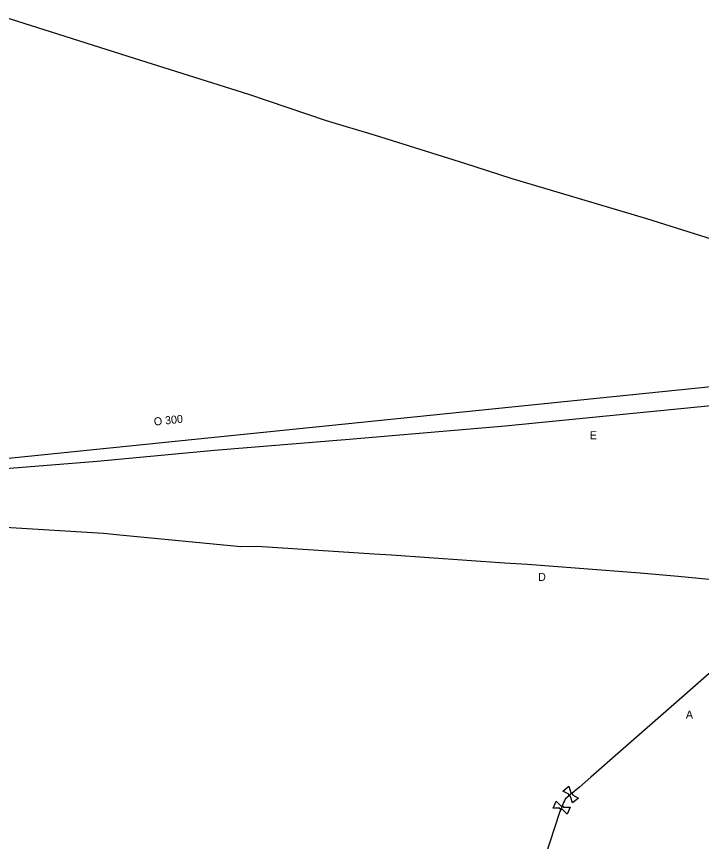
# Model space of a CAD drawing. Extents: x -643842 to -636370, y -1119190 to -1110210.
# Drawn here: x -640643.2 to -640531.9, y -1115052.4 to -1114918.4 of the extents above; entities that cross this region are included whole.
import ezdxf

# ---------------------------------------------------------------- set-up
doc = ezdxf.new("R2010")
doc.units = 0
for name, color, linetype in [('Default', 7, 'Continuous'), ('Level 19', 7, 'Continuous'), ('Level 20', 7, 'Continuous'), ('Level 21', 7, 'Continuous'), ('Level 28', 7, 'Continuous')]:
    doc.layers.add(name, color=color, linetype=linetype)

msp = doc.modelspace()

# ---------------------------------------------------------------- linework, layer by layer
at = {"layer": 'Default'}
for points in [[(-640553.14, -1115045.1), (-640553.19, -1115045.1), (-640553.24, -1115045.08), (-640553.32, -1115045.05), (-640553.37, -1115044.99), (-640553.42, -1115044.92), (-640553.44, -1115044.84), (-640553.45, -1115044.79), (-640553.44, -1115044.73)], [(-640553.12, -1115044.48), (-640553.07, -1115044.48), (-640553.02, -1115044.5), (-640552.94, -1115044.53), (-640552.89, -1115044.59), (-640552.84, -1115044.66), (-640552.82, -1115044.74), (-640552.81, -1115044.79), (-640552.82, -1115044.84)], [(-640554.45, -1115047.2), (-640554.5, -1115047.22), (-640554.55, -1115047.23), (-640554.64, -1115047.24), (-640554.71, -1115047.21), (-640554.79, -1115047.18), (-640554.84, -1115047.11), (-640554.87, -1115047.07), (-640554.89, -1115047.02)], [(-640554.73, -1115046.64), (-640554.68, -1115046.62), (-640554.63, -1115046.61), (-640554.54, -1115046.6), (-640554.47, -1115046.63), (-640554.39, -1115046.66), (-640554.34, -1115046.73), (-640554.31, -1115046.77), (-640554.29, -1115046.82)]]:
    msp.add_open_spline(points, degree=3, dxfattribs=at)
at = {"layer": 'Level 21'}
for points in [[(-640645.4, -1114918.38), (-640624.07, -1114925.14), (-640605.45, -1114931.01), (-640592.85, -1114935.29), (-640584.9, -1114937.68), (-640570.35, -1114942.23), (-640562.86, -1114944.63), (-640540.81, -1114951.22), (-640519.28, -1114957.95), (-640493.78, -1114965.66), (-640480.48, -1114969.58), (-640469.39, -1114972.46), (-640457.08, -1114975.72), (-640456.61, -1114975.84), (-640456.79, -1114977.02)], [(-640476.75, -1114976.48), (-640490.17, -1114977.48), (-640504.23, -1114979.26), (-640517.6, -1114980.39), (-640540.21, -1114982.61), (-640563.78, -1114984.92), (-640589.11, -1114987.12), (-640611.01, -1114988.87), (-640630.08, -1114990.69), (-640649.71, -1114992.24), (-640672.04, -1114994.16), (-640685.85, -1114995.18), (-640688.39, -1114995.43), (-640690.81, -1114994.7), (-640692.69, -1114993.35), (-640697.93, -1114988.46), (-640705.18, -1114981.1), (-640712.08, -1114974.06), (-640726.5, -1114962.6), (-640729.08, -1114959.91), (-640730.86, -1114956.92), (-640731.78, -1114957.55), (-640733.24, -1114959.17), (-640734.03, -1114960.01)], [(-640460.61, -1114976.69), (-640461.61, -1114976.44), (-640475.56, -1114972.96), (-640687.52, -1114994.59), (-640696.38, -1114995.3), (-640700.45, -1114995.53), (-640701.28, -1114995.57)], [(-640489.45, -1114989.07), (-640489.88, -1114989.47), (-640497.68, -1114996.3), (-640505.88, -1115003.48), (-640520.8, -1115016.52), (-640535.05, -1115028.99), (-640545.03, -1115037.73), (-640549.85, -1115041.94), (-640551.71, -1115043.58), (-640553.13, -1115044.79), (-640553.99, -1115045.55), (-640554.15, -1115045.8), (-640554.27, -1115046.06), (-640554.59, -1115046.92), (-640554.91, -1115047.71), (-640560.47, -1115064.64), (-640569.29, -1115091.6)], [(-640648.57, -1115001.12), (-640629.04, -1115002.32), (-640626.38, -1115002.61), (-640606.72, -1115004.48), (-640604.08, -1115004.42), (-640585.06, -1115005.7), (-640582.25, -1115005.81), (-640563.86, -1115007.12), (-640560.13, -1115007.33), (-640541.84, -1115008.77), (-640535.67, -1115009.28), (-640527.23, -1115010.12), (-640522.37, -1115010.36), (-640514.39, -1115010.73), (-640508.68, -1115010.56), (-640494.61, -1115011.68), (-640490.17, -1115011.65), (-640475.45, -1115012.97), (-640472.01, -1115012.92), (-640470.76, -1115012.75), (-640470.08, -1115011.46), (-640469.45, -1115008.21), (-640467.15, -1115001.63), (-640466.48, -1114999.43)]]:
    msp.add_lwpolyline(points, dxfattribs=at)
at = {"layer": 'Level 28'}
for points in [[(-640554.4, -1115044.22), (-640553.44, -1115043.43), (-640553.12, -1115044.48)], [(-640553.44, -1115044.73), (-640554.4, -1115044.22)], [(-640555.98, -1115047.01), (-640555.5, -1115045.86), (-640554.73, -1115046.64)], [(-640552.82, -1115044.84), (-640551.86, -1115045.36), (-640552.82, -1115046.15), (-640553.14, -1115045.1)], [(-640554.89, -1115047.02), (-640555.98, -1115047.01)], [(-640554.29, -1115046.82), (-640553.2, -1115046.83), (-640553.68, -1115047.98), (-640554.45, -1115047.2)]]:
    msp.add_lwpolyline(points, dxfattribs=at)

# ---------------------------------------------------------------- texts
at = {"layer": 'Level 19'}
for s, p in [('E', (-640550.02, -1114987.05)), ('D', (-640558.41, -1115010.07)), ('A', (-640534.4, -1115032.43))]:
    msp.add_text(s, height=1.3, dxfattribs=at).set_placement(p)
at = {"layer": 'Level 20'}
msp.add_text('O 300', height=1.3, rotation=5.9076, dxfattribs=at).set_placement((-640620.79, -1114984.85))

doc.saveas('drawing.dxf')
